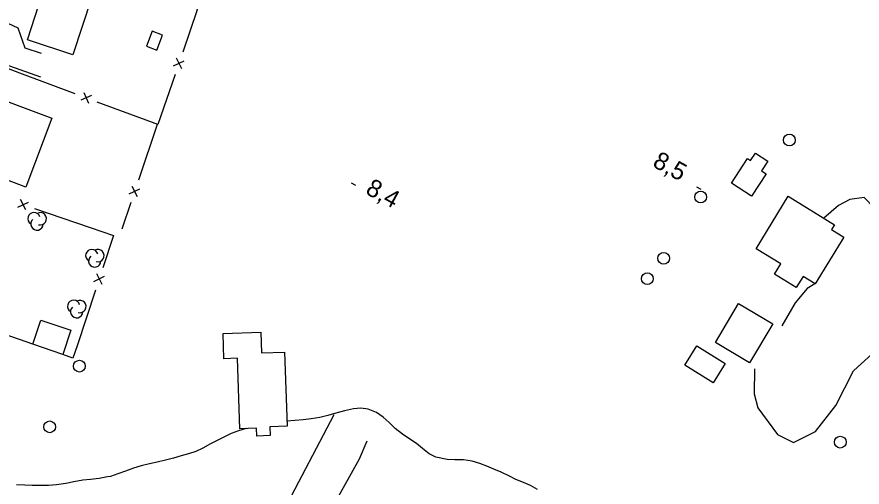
# Model space of a CAD drawing. Extents: x 219136 to 222520, y 5421589 to 5424530.
# Drawn here: x 221383.2 to 221526.7, y 5423058 to 5423137.9 of the extents above; entities that cross this region are included whole.
import ezdxf

# ---------------------------------------------------------------- set-up
doc = ezdxf.new("R2010")
doc.units = 0
for name, color, linetype in [('Level 19', 7, 'Continuous'), ('Level 2', 7, 'Continuous'), ('Level 21', 7, 'Continuous'), ('Level 3', 7, 'Continuous'), ('Level 31', 7, 'Continuous'), ('Level 36', 7, 'Continuous'), ('Level 37', 7, 'Continuous'), ('Level 44', 7, 'Continuous')]:
    doc.layers.add(name, color=color, linetype=linetype)

msp = doc.modelspace()

# ---------------------------------------------------------------- linework, layer by layer
at = {"layer": 'Level 19'}
for points in [[(221387.39, 5423131.7), (221384.61, 5423132.61), (221383.4, 5423136.01), (221380.08, 5423137.52), (221378.42, 5423138.9)], [(221369.75, 5423110.68), (221370.38, 5423111.19), (221373.02, 5423111.11), (221373.69, 5423112.84), (221374.77, 5423117.85), (221375.65, 5423123.34), (221375.32, 5423127.75), (221375.65, 5423129.67), (221376.92, 5423130.85), (221378.37, 5423130.83), (221387.2, 5423127.7)], [(221559.52, 5423086.25), (221556.66, 5423084.96), (221553.68, 5423084.71), (221547.87, 5423086.56), (221539.99, 5423089.5), (221534.88, 5423092.62), (221531.26, 5423096.09), (221530.02, 5423099.47), (221529.67, 5423102.76), (221528.77, 5423105.49), (221527.1, 5423107.2), (221524.64, 5423106.86), (221522.75, 5423105.88), (221520.25, 5423103.71)], [(221518.71, 5423092.57), (221517.39, 5423091.79), (221515.37, 5423089.34), (221513.09, 5423085.4)], [(221508.44, 5423078.13), (221508.41, 5423073.88), (221509.01, 5423071.5), (221512.36, 5423066.94), (221515.1, 5423065.6), (221518.82, 5423067.49), (221522.25, 5423071.89), (221525.27, 5423077.78), (221528.42, 5423080.67), (221534.64, 5423081.97), (221540.59, 5423081.25), (221545.98, 5423079.51), (221549.1, 5423077.95), (221550.15, 5423076.56), (221550.73, 5423075.48), (221551.18, 5423074.14), (221552.05, 5423072.58)]]:
    msp.add_lwpolyline(points, dxfattribs=at)
at = {"layer": 'Level 2'}
for points in [[(221471.63, 5423057.62), (221470.43, 5423058.29), (221469.24, 5423058.81), (221467.95, 5423059.35), (221466.83, 5423059.91), (221465.45, 5423060.56), (221464.18, 5423061.08), (221463, 5423061.57), (221461.79, 5423062.04), (221460.51, 5423062.42), (221459.04, 5423062.64), (221457.57, 5423062.64), (221456.27, 5423062.73), (221454.36, 5423063.14), (221453.22, 5423063.7), (221452.1, 5423064.58), (221451.05, 5423065.46), (221449.93, 5423066.19), (221448.67, 5423067), (221447.45, 5423067.96), (221446.42, 5423069.03), (221445.42, 5423069.92), (221444.28, 5423070.7), (221442.86, 5423071.27), (221441.58, 5423071.42), (221440.33, 5423071.33), (221438.8, 5423071.01), (221437.36, 5423070.58), (221436.02, 5423070.2), (221434.66, 5423069.87), (221433.16, 5423069.62)], [(221433.16, 5423069.62), (221431.78, 5423069.44), (221430.4, 5423069.36), (221429.06, 5423069.25), (221429.04, 5423069.25)], [(221422.17, 5423067.98), (221422.11, 5423067.96), (221420.8, 5423067.58), (221419.58, 5423067.13), (221418.44, 5423066.6), (221417.3, 5423066.01), (221416.08, 5423065.36), (221414.76, 5423064.66), (221413.56, 5423064.09), (221412.35, 5423063.69), (221411.11, 5423063.33), (221409.79, 5423062.96), (221408.41, 5423062.62), (221406.99, 5423062.29), (221405.69, 5423061.96), (221404.31, 5423061.66), (221402.97, 5423061.25), (221401.61, 5423060.76), (221400.32, 5423060.27), (221399.07, 5423059.83), (221398.55, 5423059.75), (221397.16, 5423059.52), (221395.71, 5423059.31), (221394.38, 5423059.19), (221392.88, 5423058.93), (221391.48, 5423058.67), (221389.91, 5423058.43), (221388.57, 5423058.33), (221387.28, 5423058.31), (221385.76, 5423058.33), (221384.51, 5423058.38), (221383.14, 5423058.42)]]:
    msp.add_lwpolyline(points, dxfattribs=at)
at = {"layer": 'Level 21'}
for points in [[(221437.03, 5423070.32), (221428.58, 5423054.25), (221421.2, 5423037.64), (221414.09, 5423022.07), (221407.81, 5423009.08), (221402.01, 5422999.05), (221397.41, 5422990.55)], [(221406.69, 5422987.23), (221409.11, 5422994.09), (221413.51, 5423005.24), (221420.48, 5423019.27), (221426.11, 5423031.64), (221432.01, 5423044.76), (221435.91, 5423053.11), (221441.35, 5423062.84), (221442.67, 5423065.91)]]:
    msp.add_lwpolyline(points, dxfattribs=at)
at = {"layer": 'Level 3'}
for p, q in [((221439.98, 5423109.69), (221440.68, 5423109.31)), ((221498.63, 5423109.03), (221499.33, 5423108.65))]:
    msp.add_line(p, q, dxfattribs=at)
at = {"layer": 'Level 31'}
for points in [[(221395.87, 5423141.13), (221392.68, 5423131.44), (221384.97, 5423133.98), (221386.93, 5423139.93), (221385.33, 5423140.45), (221386.56, 5423144.2)], [(221407.93, 5423134.79), (221406.15, 5423135.47), (221405.18, 5423132.93), (221406.96, 5423132.25)], [(221389.11, 5423120.67), (221384.7, 5423109), (221375.33, 5423112.54), (221376.96, 5423116.88), (221375.2, 5423117.55), (221376.5, 5423120.98), (221378.08, 5423120.38), (221379.55, 5423124.28)], [(221510.44, 5423111.25), (221507.97, 5423107.44), (221504.57, 5423109.64), (221507.28, 5423113.82), (221507.8, 5423113.48), (221508.64, 5423114.77), (221510.74, 5423113.41), (221509.66, 5423111.75)], [(221514.2, 5423107.42), (221522.05, 5423102.6), (221521.54, 5423101.77), (221523.62, 5423100.5), (221518.74, 5423092.56), (221516.71, 5423093.8), (221515.56, 5423091.93), (221511.84, 5423094.22), (221512.91, 5423095.96), (221508.74, 5423098.52)], [(221511.55, 5423085.78), (221507.61, 5423079.14), (221501.81, 5423082.57), (221505.76, 5423089.22)], [(221387.26, 5423086.4), (221392.36, 5423084.67), (221390.98, 5423080.58), (221385.87, 5423082.31)], [(221428.63, 5423080.98), (221429.07, 5423068.39), (221426.14, 5423068.29), (221426.19, 5423066.79), (221423.94, 5423066.71), (221423.89, 5423068.04), (221421.06, 5423067.94), (221420.64, 5423079.92), (221418.35, 5423079.84), (221418.2, 5423084.13), (221424.59, 5423084.35), (221424.71, 5423080.84)], [(221501.42, 5423075.73), (221496.6, 5423078.73), (221498.67, 5423082.05), (221503.49, 5423079.05)]]:
    msp.add_lwpolyline(points, close=True, dxfattribs=at)
at = {"layer": 'Level 36'}
for centre in [(221514.39, 5423116.98), (221499.32, 5423107.3), (221493.03, 5423096.89), (221490.26, 5423093.43), (221393.8, 5423078.58), (221388.75, 5423068.27), (221523.03, 5423065.67)]:
    msp.add_circle(centre, 1, dxfattribs=at)
at = {"layer": 'Level 37'}
for p, q in [((221409.79, 5423129.59), (221411.59, 5423130.46)), ((221410.25, 5423130.92), (221411.13, 5423129.13)), ((221395.87, 5423124.56), (221394.04, 5423123.73)), ((221394.54, 5423125.06), (221395.37, 5423123.23)), ((221402.28, 5423107.82), (221404.07, 5423108.71)), ((221402.73, 5423109.16), (221403.62, 5423107.37)), ((221384.7, 5423105.11), (221383.81, 5423106.91)), ((221383.36, 5423105.57), (221385.16, 5423106.45)), ((221396.27, 5423092.94), (221398.06, 5423093.84)), ((221396.72, 5423094.29), (221397.62, 5423092.5))]:
    msp.add_line(p, q, dxfattribs=at)
for points in [[(221413.16, 5423141.42), (221413.8, 5423139.07), (221411.34, 5423131.92)], [(221383.71, 5423128.35), (221377.45, 5423130.69)], [(221393.08, 5423124.85), (221383.71, 5423128.35)], [(221410.04, 5423128.13), (221407.11, 5423119.6), (221406.19, 5423119.94)], [(221406.19, 5423119.94), (221396.83, 5423123.44)], [(221407, 5423119.64), (221403.81, 5423110.16)], [(221386.15, 5423105.37), (221395.62, 5423102.14)], [(221402.54, 5423106.37), (221401.02, 5423101.85)], [(221395.62, 5423102.14), (221399.61, 5423100.78), (221397.8, 5423095.29)], [(221396.54, 5423091.49), (221393.4, 5423082)], [(221385.87, 5423082.31), (221376.42, 5423085.58)], [(221393.4, 5423082), (221392.71, 5423079.91), (221390.98, 5423080.58)]]:
    msp.add_lwpolyline(points, dxfattribs=at)
at = {"layer": 'Level 44'}
for centre, start, end in [((221386.09, 5423103.63), 15.9068, 238.5912), ((221387.14, 5423103.61), 253.0853, 118.7739), ((221386.6, 5423102.72), 131.2391, 358.6962), ((221395.9, 5423097.36), 15.9068, 238.5912), ((221396.95, 5423097.34), 253.0853, 118.7739), ((221396.41, 5423096.45), 131.2391, 358.6962), ((221392.83, 5423088.73), 15.9068, 238.5912), ((221393.88, 5423088.71), 253.0853, 118.7739), ((221393.34, 5423087.82), 131.2391, 358.6962)]:
    msp.add_arc(centre, 1.05, start, end, dxfattribs=at)

# ---------------------------------------------------------------- texts
at = {"layer": 'Level 3'}
for s, p in [('8,5', (221490.97, 5423112.58)), ('8,4', (221442.22, 5423107.96))]:
    msp.add_text(s, height=3, rotation=331.383, dxfattribs=at).set_placement(p)

doc.saveas('drawing.dxf')
